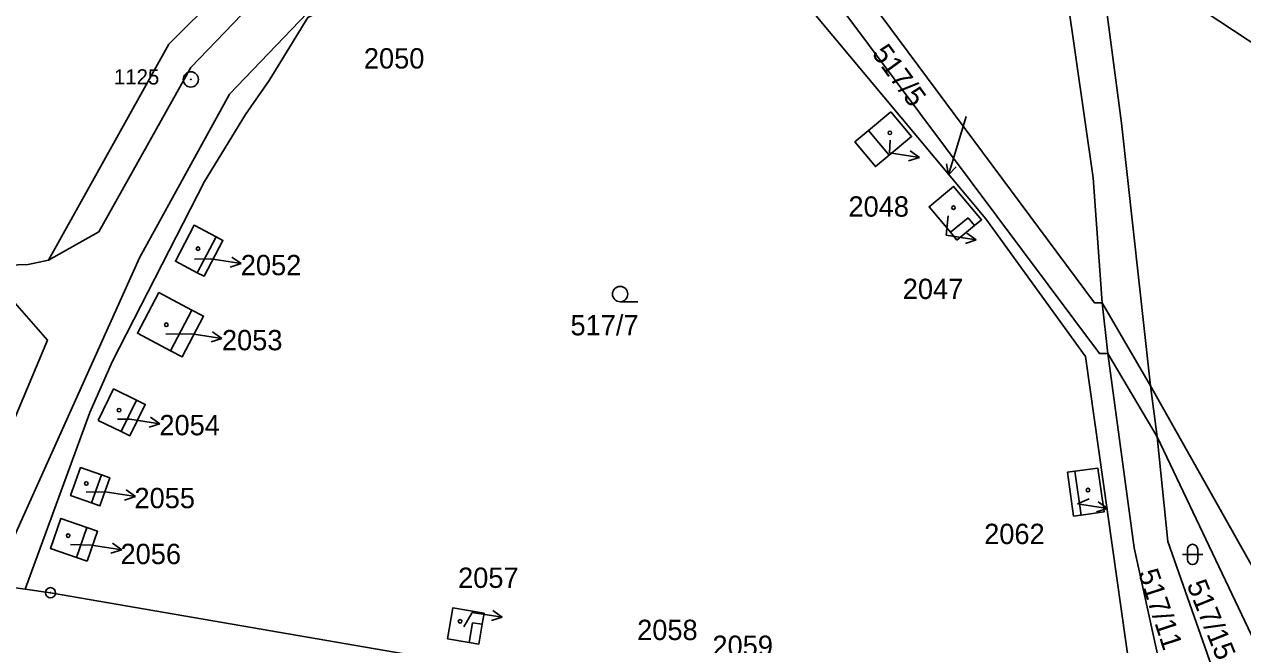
# Model space of a CAD drawing. Extents: x -555757 to -553364, y -1100723 to -1096439.
# Drawn here: x -554085.1 to -553965.4, y -1100119.7 to -1100058.7 of the extents above; entities that cross this region are included whole.
import ezdxf

# ---------------------------------------------------------------- set-up
doc = ezdxf.new("R2010")
doc.units = 0
for name, color, linetype in [('00_NÁVRH - 0.35 mm', 7, 'Continuous'), ('BUDOVY', 7, 'Continuous'), ('C$SLO$PARCELY', 7, 'Continuous'), ('HRANICE$PARCELY', 7, 'Continuous'), ('PLOTY', 7, 'Continuous'), ('SLOUPY', 7, 'Continuous'), ('SLUCKOV$$C$RA', 7, 'Continuous'), ('VSTUP', 7, 'Continuous'), ('ZNA$KY$KULTUR', 7, 'Continuous')]:
    doc.layers.add(name, color=color, linetype=linetype)

# ---------------------------------------------------------------- blocks, each defined once
blk = doc.blocks.new('4$02')
at = {"layer": 'SLOUPY'}
blk.add_circle((0, 0), 0.175, dxfattribs=at)
blk = doc.blocks.new('1029')
at = {"layer": 'PLOTY'}
for p, q in [((0, 0), (2.964, -0.468)), ((2.964, -0.468), (2.052, 0.182)), ((2.964, -0.468), (1.897, -0.807))]:
    blk.add_line(p, q, dxfattribs=at)
blk = doc.blocks.new('8$02')
at = {"layer": 'ZNA$KY$KULTUR'}
for p, q in [((0.864, 2.855), (-0.89, -2.882)), ((-0.89, -2.882), (-1.083, -1.802)), ((-0.89, -2.882), (-0.125, -2.095))]:
    blk.add_line(p, q, dxfattribs=at)
blk = doc.blocks.new('3$04')
at = {"layer": 'ZNA$KY$KULTUR'}
blk.add_line((0.01, 0), (1.76, 0), dxfattribs=at)
blk.add_circle((0.01, 0.75), 0.75, dxfattribs=at)
blk = doc.blocks.new('3$16')
at = {"layer": 'ZNA$KY$KULTUR'}
for p, q in [((-0.5, 1.5), (-0.5, 0.5)), ((0.5, 0.5), (0.5, 1.5)), ((-1, 1), (1, 1))]:
    blk.add_line(p, q, dxfattribs=at)
for centre, start, end in [((0, 1.5), 0, 180), ((0, 0.5), 180, 359.9879)]:
    blk.add_arc(centre, 0.5, start, end, dxfattribs=at)
blk = doc.blocks.new('1$01')
at = {"layer": 'SLOUPY'}
for radius in [0.75, 0.032]:
    blk.add_circle((0, 0), radius, dxfattribs=at)
blk = doc.blocks.new('1$05')
at = {"layer": 'SLOUPY'}
for radius in [0.5, 0.032]:
    blk.add_circle((0, 0), radius, dxfattribs=at)

msp = doc.modelspace()

# ---------------------------------------------------------------- linework, layer by layer
at = {"layer": '00_NÁVRH - 0.35 mm'}
for points in [[(-554121.04, -1100084.07), (-554120.29, -1100083.21), (-554115.88, -1100078.11), (-554102.6, -1100063.37), (-554102.32, -1100063.07), (-554101.97, -1100062.57), (-554098.63, -1100057.63), (-554090.82, -1100045.89), (-554079.91, -1100029.64), (-554073.1, -1100020.17), (-554070.18, -1100015.87), (-554068.79, -1100013.88), (-554068.29, -1100013.11), (-554068.13, -1100012.93), (-554066.2, -1100011.19), (-554064.27, -1100009.64), (-554063.99, -1100009.37), (-554063.7, -1100009), (-554060.62, -1100005.51), (-554059.62, -1100003.78), (-554050.79, -1099987.47), (-554049.86, -1099985.78), (-554049.24, -1099984.94), (-554048.43, -1099983.93), (-554045.77, -1099980.14), (-554042.8, -1099975.91), (-554027.31, -1099951.7), (-554020.54, -1099939.97), (-554013.16, -1099925.65), (-554007.55, -1099916.14), (-554003.45, -1099909.13), (-553999.36, -1099902.06), (-553990.09, -1099886.7), (-553982.39, -1099870.69), (-553980.73, -1099867.79), (-553977.59, -1099863.55), (-553962.52, -1099845.34), (-553947.81, -1099825.69), (-553946.51, -1099824.03), (-553944.91, -1099822.5), (-553939.46, -1099817.05), (-553931.48, -1099809.07), (-553930.86, -1099808.42), (-554120.66, -1100083.64), (-553931.17, -1099808.75)], [(-554124.19, -1100083.59), (-554124.12, -1100083.52), (-554110.81, -1100070.23), (-554105.2, -1100064.48), (-554103.49, -1100062.57), (-554101.13, -1100059), (-554090.44, -1100041.88), (-554078.83, -1100024.56), (-554074.73, -1100018.76), (-554072.7, -1100015.75), (-554070.37, -1100012.49), (-554069.37, -1100011.5), (-554067.52, -1100009.97), (-554065.69, -1100008.49), (-554065.31, -1100008.13), (-554064.49, -1100007.09), (-554062.35, -1100004.15), (-554061.8, -1100003.35), (-554060.85, -1100001.71), (-554052.17, -1099985.11), (-554051.81, -1099984.49), (-554050.67, -1099982.71), (-554043.66, -1099972.17), (-554034.82, -1099959.13), (-554029.08, -1099950.63), (-554025.14, -1099944.32), (-554022.03, -1099939.06), (-554014.68, -1099924.7), (-554011.65, -1099919.55), (-554006.1, -1099910.01), (-554000.81, -1099901.06), (-553993.24, -1099884.57), (-553982.69, -1099867.17), (-553982.28, -1099866.58), (-553982.02, -1099866.22), (-553964.16, -1099843.95), (-553948.4, -1099823.65), (-553947.52, -1099822.58), (-553946.71, -1099821.8), (-553939.48, -1099815.18), (-553931.37, -1099807.5), (-554124.16, -1100083.56), (-553935.41, -1099811.36)]]:
    msp.add_open_spline(points, degree=3, dxfattribs=at)
at = {"layer": 'HRANICE$PARCELY'}
for p, q in [((-553983.01, -1100024.4), (-553977.28, -1100068.37)), ((-553980.06, -1100073.76), (-553986.76, -1100026.65)), ((-553977.28, -1100068.37), (-553974.43, -1100094.2)), ((-553979.16, -1100086.03), (-553980.06, -1100073.76)), ((-553974.43, -1100094.2), (-553979.16, -1100086.03)), ((-553974.78, -1100133.9), (-553980.8, -1100091.31)), ((-553978.6, -1100091.02), (-553973.75, -1100099.21)), ((-553978.6, -1100091.02), (-553976.01, -1100110.13)), ((-553974.43, -1100094.2), (-553962.46, -1100115.49)), ((-553973.75, -1100099.21), (-553963.53, -1100120.74)), ((-553972.7, -1100109.51), (-553973.75, -1100099.21)), ((-553965.47, -1100130.22), (-553972.7, -1100109.51)), ((-553976.01, -1100110.13), (-553970.66, -1100134.7))]:
    msp.add_line(p, q, dxfattribs=at)
for points in [[(-554119.03, -1100083.39), (-554084.75, -1100082.27), (-554082.73, -1100081.86), (-554070.92, -1100060.59), (-554061.1, -1100050.84), (-554045.03, -1100039.73), (-554023.3, -1100031.28), (-554023.09, -1100031.19), (-554020.71, -1100030.27), (-553997.93, -1100020.82), (-553983.37, -1100013.27), (-553963.54, -1099999.02), (-553918.46, -1099965.07), (-553913.68, -1099959.24), (-553909.59, -1099950.19), (-553908.47, -1099946.66)], [(-553904.09, -1099963.62), (-553886.54, -1099979.58), (-553903.54, -1099996.67), (-553920.36, -1100017.7), (-553936.52, -1100039.46), (-553953.58, -1100067.62), (-553976.14, -1100052.72), (-553980.61, -1100025.7)], [(-553979.16, -1100086.03), (-553979.93, -1100086.03), (-554014.64, -1100039.27)], [(-554020.67, -1100041.77), (-554021.14, -1100041.21), (-554034.25, -1100046.19), (-554042.1, -1100049.61), (-554048.93, -1100053.94), (-554057.24, -1100057.98), (-554061.05, -1100064.19), (-554063.36, -1100067.53), (-554067.42, -1100074.1), (-554076.46, -1100091.78), (-554078.67, -1100096.84), (-554085.02, -1100114.21)], [(-554017.28, -1100040.36), (-553979.44, -1100091.02), (-553978.6, -1100091.02)], [(-553980.8, -1100091.31), (-553990.62, -1100077.79), (-554020.67, -1100041.77)], [(-553999.93, -1100067.26), (-554002.14, -1100069.11), (-554003.48, -1100070.22), (-554001.46, -1100072.65), (-554000.12, -1100071.53), (-553997.91, -1100069.68), (-553999.93, -1100067.26)], [(-553993.44, -1100079.88), (-553991.71, -1100078.44), (-553991.03, -1100077.87), (-553993.77, -1100074.59), (-553996.18, -1100076.6), (-553994.08, -1100079.11), (-553993.44, -1100079.88)], [(-554068.13, -1100083.08), (-554067.45, -1100083.43), (-554065.59, -1100079.91), (-554066.27, -1100079.55), (-554068.42, -1100078.42), (-554070.27, -1100081.95), (-554068.13, -1100083.08)], [(-554071.9, -1100085.04), (-554074, -1100089.04), (-554070.75, -1100090.75), (-554069.6, -1100091.36), (-554067.5, -1100087.35), (-554068.64, -1100086.75), (-554071.9, -1100085.04)], [(-554092.71, -1100113.16), (-554082.85, -1100089.73), (-554086.26, -1100085.77), (-554121.26, -1100086.38)], [(-554077.85, -1100097.6), (-554075.59, -1100098.7), (-554074.73, -1100099.12), (-554073.22, -1100096.04), (-554074.08, -1100095.62), (-554076.34, -1100094.51), (-554077.85, -1100097.6)], [(-554078.5, -1100105.72), (-554077.69, -1100106.01), (-554076.72, -1100103.25), (-554077.53, -1100102.96), (-554079.58, -1100102.24), (-554080.56, -1100105), (-554078.5, -1100105.72)], [(-553981.98, -1100107.04), (-553981.24, -1100106.93), (-553978.99, -1100106.61), (-553979.6, -1100102.29), (-553981.85, -1100102.6), (-553982.59, -1100102.71), (-553981.98, -1100107.04)], [(-554078.95, -1100111.46), (-554077.91, -1100108.51), (-554078.96, -1100108.13), (-554081.51, -1100107.24), (-554082.55, -1100110.19), (-554080, -1100111.09), (-554078.95, -1100111.46)], [(-554092.71, -1100113.16), (-554088.25, -1100113.77), (-554085.02, -1100114.21)], [(-554085.02, -1100114.21), (-554082.54, -1100114.55), (-554010.35, -1100127.02), (-553974.78, -1100133.9)], [(-554039.93, -1100116.58), (-554043, -1100116.05), (-554043.52, -1100119.08), (-554041.4, -1100119.44), (-554040.45, -1100119.61), (-554040.12, -1100117.66), (-554039.93, -1100116.58)]]:
    msp.add_lwpolyline(points, dxfattribs=at)
at = {"layer": 'PLOTY'}
for p, q in [((-554000, -1100070.05), (-554000.09, -1100071.28)), ((-553994.3, -1100077.48), (-553994.51, -1100079.39)), ((-554068.4, -1100081.75), (-554066.78, -1100081.72)), ((-554071.22, -1100089.11), (-554068.66, -1100089.08)), ((-554075.97, -1100097.49), (-554074.75, -1100097.47)), ((-554079.05, -1100104.66), (-554077.16, -1100104.63)), ((-553980.44, -1100105.33), (-553981.61, -1100105.8)), ((-554080.59, -1100109.82), (-554078.5, -1100109.87)), ((-554041.9, -1100117.9), (-554041.1, -1100116.49))]:
    msp.add_line(p, q, dxfattribs=at)
at = {"layer": 'SLUCKOV$$C$RA'}
for p, q in [((-554068.76, -1100062.89), (-554058.87, -1100052.61)), ((-554064.95, -1100065.51), (-554055.32, -1100055.47)), ((-554077.78, -1100079.07), (-554068.76, -1100062.89)), ((-554073.78, -1100081.61), (-554064.95, -1100065.51)), ((-554002.14, -1100069.11), (-554000.12, -1100071.53)), ((-553994.08, -1100079.11), (-553992.35, -1100077.67)), ((-553992.35, -1100077.67), (-553991.71, -1100078.44)), ((-554082.73, -1100081.86), (-554077.78, -1100079.07)), ((-554068.13, -1100083.08), (-554066.27, -1100079.55)), ((-554088.25, -1100113.77), (-554073.78, -1100081.61)), ((-554070.75, -1100090.75), (-554068.64, -1100086.75)), ((-553978.6, -1100091.02), (-553979.16, -1100086.03)), ((-553973.75, -1100099.21), (-553974.43, -1100094.2)), ((-554075.59, -1100098.7), (-554074.08, -1100095.62)), ((-554078.5, -1100105.72), (-554077.53, -1100102.96)), ((-553981.85, -1100102.6), (-553981.24, -1100106.93)), ((-554080, -1100111.09), (-554078.96, -1100108.13)), ((-554041.4, -1100119.44), (-554041.06, -1100117.5)), ((-554041.06, -1100117.5), (-554040.12, -1100117.66))]:
    msp.add_line(p, q, dxfattribs=at)

# ---------------------------------------------------------------- block references
at = {"layer": 'BUDOVY'}
for p in [(-554000.04, -1100069.32), (-553993.78, -1100076.69), (-554068.04, -1100080.72), (-554071.16, -1100088.2), (-554075.8, -1100096.6), (-554079.02, -1100103.81), (-553980.57, -1100104.46), (-554080.8, -1100108.94), (-554042.28, -1100117.36)]:
    msp.add_blockref('4$02', p, dxfattribs=at)
at = {"layer": 'PLOTY'}
for p in [(-554000.09, -1100071.28), (-553994.51, -1100079.39), (-554066.78, -1100081.72), (-554068.66, -1100089.08), (-554074.75, -1100097.47), (-554077.16, -1100104.63), (-553981.61, -1100105.8), (-554078.5, -1100109.87), (-554041.1, -1100116.49)]:
    msp.add_blockref('1029', p, dxfattribs=at)
at = {"layer": 'VSTUP'}
for name, p in [('1$01', (-554068.75, -1100064.07)), ('1$05', (-554082.54, -1100114.55))]:
    msp.add_blockref(name, p, dxfattribs=at)
at = {"layer": 'ZNA$KY$KULTUR'}
for name, p in [('8$02', (-553993.4, -1100070.57)), ('3$04', (-554026.56, -1100085.93)), ('3$16', (-553970.28, -1100111.79))]:
    msp.add_blockref(name, p, dxfattribs=at)

# ---------------------------------------------------------------- texts
at = {"layer": 'C$SLO$PARCELY'}
for s, p in [('2050', (-554051.74, -1100063)), ('2048', (-554004.11, -1100077.57)), ('2052', (-554063.84, -1100083.33)), ('2047', (-553998.77, -1100085.67)), ('517/7', (-554031.43, -1100089.24)), ('2053', (-554065.69, -1100090.71)), ('2054', (-554071.84, -1100099.07)), ('2055', (-554074.29, -1100106.24)), ('2062', (-553990.77, -1100109.77)), ('2056', (-554075.66, -1100111.74)), ('2057', (-554042.48, -1100114.08)), ('2058', (-554024.88, -1100119.21)), ('2059', (-554017.48, -1100120.77))]:
    msp.add_text(s, height=2, dxfattribs=at).set_placement(p)
for s, rotation, p in [('517/5', 306, (-554001.88, -1100061.53)), ('517/11', 288, (-553975.65, -1100112.57)), ('517/15', 292, (-553970.89, -1100113.76))]:
    msp.add_text(s, height=2, rotation=rotation, dxfattribs=at).set_placement(p)
at = {"layer": 'VSTUP'}
msp.add_text('1125', height=1.5, dxfattribs=at).set_placement((-554076.31, -1100064.57))

doc.saveas('drawing.dxf')
